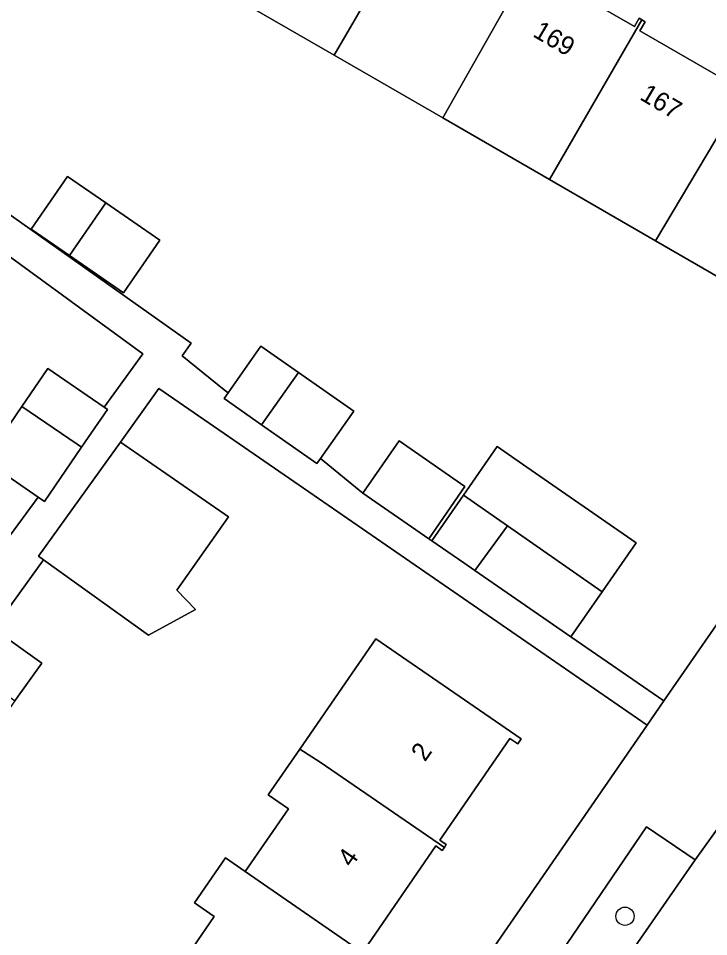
# Model space of a CAD drawing. Extents: x 160157 to 160921, y 381516 to 382045.
# Drawn here: x 160720.08 to 160757.12, y 381759.62 to 381808.91 of the extents above; entities that cross this region are included whole.
import ezdxf

# ---------------------------------------------------------------- set-up
doc = ezdxf.new("R2010")
doc.units = 0
for name, color, linetype in [('IMGEO_Berm_groen', 7, 'Continuous'), ('IMGEO_Boom', 7, 'Continuous'), ('IMGEO_Erf', 7, 'Continuous'), ('IMGEO_Pand', 7, 'Continuous'), ('IMGEO_Pand_nummerreeks', 7, 'Continuous'), ('IMGEO_Rijbaan_lokaal_open', 7, 'Continuous'), ('IMGEO_Voetpad_halfverhard', 7, 'Continuous')]:
    doc.layers.add(name, color=color, linetype=linetype)

msp = doc.modelspace()

# ---------------------------------------------------------------- linework, layer by layer
at = {"layer": 'IMGEO_Berm_groen'}
msp.add_lwpolyline([(160756.409, 381763.749), (160753.795, 381765.515), (160747.407, 381756.134), (160749.93, 381754.413)], close=True, dxfattribs=at)
at = {"layer": 'IMGEO_Boom'}
msp.add_circle((160752.634, 381760.719), 0.489, dxfattribs=at)
at = {"layer": 'IMGEO_Erf'}
for points in [[(160747.652, 381811.636), (160753.139, 381808.466), (160753.396, 381808.91), (160753.538, 381808.828), (160753.718, 381808.724), (160753.435, 381808.235), (160758.804, 381805.133), (160759.047, 381805.554), (160759.296, 381805.41), (160759.413, 381805.343), (160759.163, 381804.911), (160764.753, 381801.681), (160764.96, 381802.039), (160765.206, 381801.897), (160764.748, 381801.104), (160766.9, 381799.861), (160764.97, 381796.521), (160762.772, 381797.791), (160760.291, 381793.498), (160754.275, 381796.974), (160748.578, 381800.265), (160742.859, 381803.57), (160737.027, 381806.939), (160731.333, 381810.229)], [(160717.549, 381799.835), (160729.351, 381791.476), (160728.862, 381790.786), (160731.12, 381788.973), (160731.34, 381788.817), (160733.09, 381791.319), (160735.108, 381789.907), (160738.075, 381787.832), (160736.296, 381785.289), (160738.564, 381783.424), (160740.51, 381786.237), (160744.046, 381783.791), (160742.1, 381780.977), (160742.277, 381780.867), (160743.975, 381783.321), (160745.777, 381785.926), (160747.139, 381784.984), (160753.236, 381780.766), (160751.418, 381778.138), (160749.736, 381775.707), (160754.718, 381772.271), (160757.861, 381776.828), (160758.017, 381777.054), (160773.315, 381799.233)], [(160717.018, 381777.619), (160721.15, 381783.205), (160718.278, 381785.174), (160720.269, 381788.078), (160721.661, 381790.109), (160724.68, 381788.039), (160726.766, 381790.897), (160715.209, 381799.331)], [(160739.356, 381750), (160751.191, 381767.158), (160753.822, 381770.972), (160735.153, 381783.849), (160727.618, 381789.046), (160725.558, 381786.168), (160731.355, 381782.148), (160728.591, 381778.227), (160729.581, 381777.174), (160727.057, 381775.795), (160721.421, 381779.855), (160718.748, 381776.145), (160721.334, 381774.3), (160719.892, 381772.28), (160717.79, 381769.334), (160715.204, 381771.179), (160713.472, 381768.708), (160708.643, 381761.815), (160716.195, 381756.759)], [(160728.339, 381757.419), (160730.593, 381760.699), (160729.527, 381761.432), (160731.19, 381763.851), (160732.259, 381763.116), (160734.577, 381766.489), (160733.492, 381767.235), (160735.18, 381769.69), (160737.435, 381772.955), (160739.262, 381775.612), (160747.068, 381770.245), (160746.878, 381769.967), (160746.455, 381770.258), (160742.704, 381764.802), (160743.047, 381764.566), (160742.941, 381764.412), (160742.832, 381764.253), (160742.481, 381764.494), (160738.63, 381758.892)]]:
    msp.add_lwpolyline(points, dxfattribs=at)
msp.add_lwpolyline([(160722.818, 381796.176), (160720.771, 381797.589), (160722.724, 381800.419), (160724.771, 381799.007), (160727.681, 381796.998), (160725.728, 381794.168)], close=True, dxfattribs=at)
at = {"layer": 'IMGEO_Pand'}
for points in [[(160731.333, 381810.229), (160737.027, 381806.939), (160742.071, 381815.598), (160741.874, 381815.712), (160741.637, 381815.302), (160736.147, 381818.475), (160736.405, 381818.922), (160736.28, 381818.995)], [(160742.859, 381803.57), (160747.786, 381812.255), (160747.592, 381812.367), (160747.348, 381811.944), (160741.919, 381815.081), (160742.181, 381815.535), (160742.071, 381815.598), (160737.027, 381806.939)], [(160748.578, 381800.265), (160753.538, 381808.828), (160753.396, 381808.91), (160753.139, 381808.466), (160747.652, 381811.636), (160747.954, 381812.158), (160747.786, 381812.255), (160742.859, 381803.57)], [(160748.578, 381800.265), (160754.275, 381796.974), (160759.296, 381805.41), (160759.047, 381805.554), (160758.804, 381805.133), (160753.435, 381808.235), (160753.718, 381808.724), (160753.538, 381808.828)], [(160754.275, 381796.974), (160760.291, 381793.498), (160762.772, 381797.791), (160764.97, 381796.521), (160766.9, 381799.861), (160764.748, 381801.104), (160765.206, 381801.897), (160764.96, 381802.039), (160764.753, 381801.681), (160759.163, 381804.911), (160759.413, 381805.343), (160759.296, 381805.41)], [(160724.771, 381799.007), (160722.724, 381800.419), (160720.771, 381797.589), (160722.818, 381796.176)], [(160724.771, 381799.007), (160722.818, 381796.176), (160725.728, 381794.168), (160727.681, 381796.998)], [(160735.108, 381789.907), (160733.09, 381791.319), (160731.34, 381788.817), (160731.116, 381788.497), (160733.134, 381787.085)], [(160720.269, 381788.078), (160723.237, 381786.062), (160723.476, 381785.899), (160724.859, 381787.916), (160724.68, 381788.039), (160721.661, 381790.109)], [(160735.108, 381789.907), (160733.134, 381787.085), (160736.101, 381785.01), (160736.296, 381785.289), (160738.075, 381787.832)], [(160723.476, 381785.899), (160723.237, 381786.062), (160720.269, 381788.078), (160718.278, 381785.174), (160721.15, 381783.205), (160721.476, 381782.981)], [(160731.355, 381782.148), (160725.558, 381786.168), (160721.169, 381780.037), (160721.421, 381779.855), (160727.057, 381775.795), (160729.581, 381777.174), (160728.591, 381778.227)], [(160738.564, 381783.424), (160742.1, 381780.977), (160744.046, 381783.791), (160740.51, 381786.237)], [(160743.975, 381783.321), (160746.332, 381781.679), (160751.418, 381778.138), (160753.236, 381780.766), (160747.139, 381784.984), (160745.777, 381785.926)], [(160743.975, 381783.321), (160742.277, 381780.867), (160743.985, 381779.685), (160744.58, 381779.274), (160746.332, 381781.679)], [(160751.418, 381778.138), (160746.332, 381781.679), (160744.58, 381779.274), (160749.736, 381775.707)], [(160719.892, 381772.28), (160721.334, 381774.3), (160718.748, 381776.145), (160717.328, 381774.155)], [(160746.455, 381770.258), (160746.878, 381769.967), (160747.068, 381770.245), (160739.262, 381775.612), (160737.435, 381772.955), (160735.18, 381769.69), (160736.285, 381768.99), (160742.941, 381764.412), (160743.047, 381764.566), (160742.704, 381764.802)], [(160732.259, 381763.116), (160738.9, 381758.523), (160738.985, 381758.648), (160738.63, 381758.892), (160742.481, 381764.494), (160742.832, 381764.253), (160742.941, 381764.412), (160736.285, 381768.99), (160735.18, 381769.69), (160733.492, 381767.235), (160734.577, 381766.489)], [(160734.985, 381752.83), (160735.116, 381753.02), (160734.726, 381753.288), (160738.423, 381758.666), (160738.813, 381758.397), (160738.9, 381758.523), (160732.259, 381763.116), (160731.19, 381763.851), (160729.527, 381761.432), (160730.593, 381760.699), (160728.339, 381757.419)]]:
    msp.add_lwpolyline(points, close=True, dxfattribs=at)
at = {"layer": 'IMGEO_Rijbaan_lokaal_open'}
for points in [[(160773.315, 381799.233), (160758.017, 381777.054), (160757.861, 381776.828), (160754.718, 381772.271), (160753.822, 381770.972), (160751.191, 381767.158), (160739.356, 381750)], [(160766.774, 381775.383), (160764.783, 381775.027), (160764.22, 381774.643), (160763.193, 381773.21), (160756.409, 381763.749), (160749.93, 381754.413), (160749.312, 381753.522), (160746.867, 381750), (160739.771, 381739.776), (160736.392, 381734.908), (160729.43, 381724.878), (160728.855, 381724.049), (160719.444, 381710.49), (160715.092, 381704.22), (160708.66, 381694.953), (160708.147, 381694.213), (160698.421, 381680.201), (160694.523, 381674.586), (160688.846, 381666.406), (160687.489, 381664.451)], [(160747.407, 381756.134), (160753.795, 381765.515), (160756.409, 381763.749), (160763.193, 381773.21)]]:
    msp.add_lwpolyline(points, dxfattribs=at)
at = {"layer": 'IMGEO_Voetpad_halfverhard'}
for points in [[(160718.748, 381776.145), (160721.421, 381779.855), (160721.169, 381780.037), (160725.558, 381786.168), (160727.618, 381789.046), (160735.153, 381783.849), (160753.822, 381770.972), (160754.718, 381772.271), (160749.736, 381775.707), (160744.58, 381779.274), (160743.985, 381779.685), (160742.277, 381780.867), (160742.1, 381780.977), (160738.564, 381783.424), (160736.296, 381785.289), (160736.101, 381785.01), (160733.134, 381787.085), (160731.116, 381788.497), (160731.34, 381788.817), (160731.12, 381788.973), (160728.862, 381790.786), (160729.351, 381791.476), (160717.549, 381799.835)], [(160715.209, 381799.331), (160726.766, 381790.897), (160724.68, 381788.039), (160724.859, 381787.916), (160723.476, 381785.899), (160721.476, 381782.981), (160721.15, 381783.205), (160717.018, 381777.619)]]:
    msp.add_lwpolyline(points, dxfattribs=at)

# ---------------------------------------------------------------- texts
at = {"layer": 'IMGEO_Pand_nummerreeks'}
for s, rotation, p in [('169', 329.472, (160747.632, 381807.969)), ('167', 329.472, (160753.371, 381804.585)), ('2', 55.2274, (160741.903, 381768.969)), ('4', 55.2301, (160737.963, 381763.295))]:
    msp.add_text(s, height=1, rotation=rotation, dxfattribs=at).set_placement(p)

doc.saveas('drawing.dxf')
